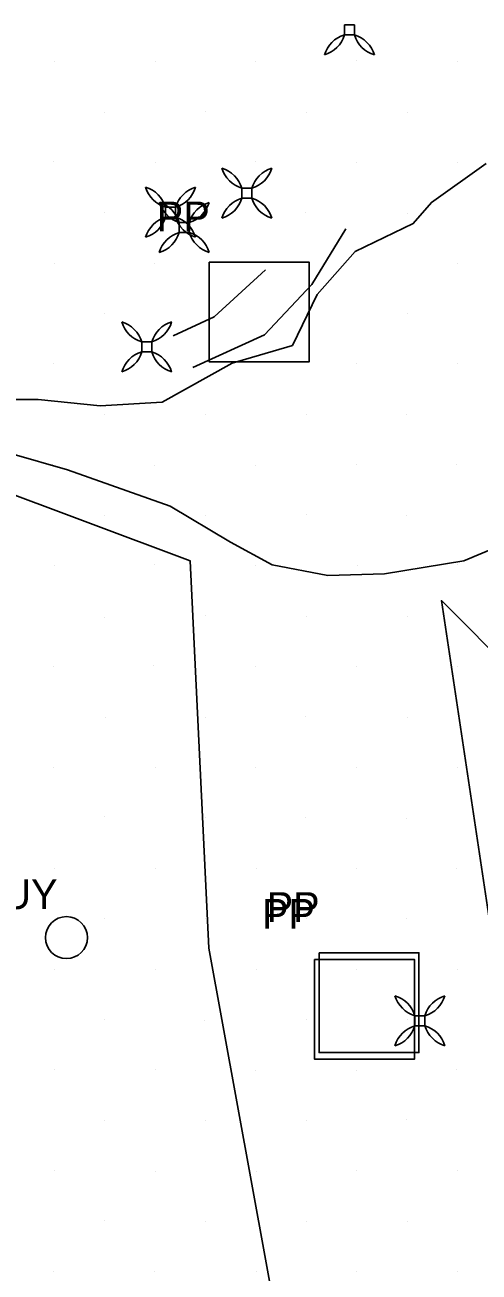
# Model space of a CAD drawing. Extents: x 1602514 to 1609837, y 863887 to 871157.
# Drawn here: x 1605612.3 to 1605707.9, y 865775.6 to 866038 of the extents above; entities that cross this region are included whole.
import ezdxf

# ---------------------------------------------------------------- set-up
doc = ezdxf.new("R2010")
doc.units = 0
for name, color, linetype in [('Photo-Anchor', 7, 'Continuous'), ('Survey-Entrances', 7, 'Continuous'), ('Survey-Ridge Lines', 7, 'Continuous'), ('Survey-Spot dirt', 7, 'Continuous'), ('Survey-Vegetation trees', 7, 'Continuous'), ('Utility-Pole', 7, 'Continuous')]:
    doc.layers.add(name, color=color, linetype=linetype)

msp = doc.modelspace()

# ---------------------------------------------------------------- linework, layer by layer
at = {"layer": 'Photo-Anchor'}
for points in [[(1605679.56, 866037.95), (1605681.66, 866037.95), (1605681.66, 866035.85), (1605679.56, 866035.85)], [(1605679.56, 866037.95), (1605681.66, 866037.95), (1605681.66, 866035.85), (1605679.56, 866035.85)], [(1605657.97, 866003.61), (1605660.07, 866003.61), (1605660.07, 866001.51), (1605657.97, 866001.51)], [(1605657.97, 866003.61), (1605660.07, 866003.61), (1605660.07, 866001.51), (1605657.97, 866001.51)], [(1605641.93, 865999.61), (1605644.03, 865999.61), (1605644.03, 865997.51), (1605641.93, 865997.51)], [(1605641.93, 865999.61), (1605644.03, 865999.61), (1605644.03, 865997.51), (1605641.93, 865997.51)], [(1605644.81, 865996.4), (1605646.91, 865996.4), (1605646.91, 865994.3), (1605644.81, 865994.3)], [(1605644.81, 865996.4), (1605646.91, 865996.4), (1605646.91, 865994.3), (1605644.81, 865994.3)], [(1605636.9, 865971.27), (1605639, 865971.27), (1605639, 865969.17), (1605636.9, 865969.17)], [(1605636.9, 865971.27), (1605639, 865971.27), (1605639, 865969.17), (1605636.9, 865969.17)], [(1605694.4, 865829.52), (1605696.5, 865829.52), (1605696.5, 865827.42), (1605694.4, 865827.42)], [(1605694.4, 865829.52), (1605696.5, 865829.52), (1605696.5, 865827.42), (1605694.4, 865827.42)]]:
    msp.add_lwpolyline(points, close=True, dxfattribs=at)
for centre, radius, start, end in [((1605673.56, 866037.65), 6.27, 286.7179, 343.2764), ((1605681.38, 866029.83), 6.29, 106.8049, 163.1894), ((1605673.56, 866037.65), 6.27, 286.7179, 343.2764), ((1605681.38, 866029.83), 6.29, 106.8049, 163.1894), ((1605687.67, 866037.65), 6.27, 196.7236, 253.2821), ((1605679.85, 866029.83), 6.29, 16.8106, 73.1951), ((1605687.67, 866037.65), 6.27, 196.7236, 253.2821), ((1605679.85, 866029.83), 6.29, 16.8106, 73.1951), ((1605651.97, 866001.8), 6.27, 16.7236, 73.2821), ((1605659.79, 866009.63), 6.29, 196.8106, 253.1951), ((1605651.97, 866001.8), 6.27, 16.7236, 73.2821), ((1605659.79, 866009.63), 6.29, 196.8106, 253.1951), ((1605666.08, 866001.8), 6.27, 106.7179, 163.2764), ((1605658.26, 866009.63), 6.29, 286.8049, 343.1894), ((1605666.08, 866001.8), 6.27, 106.7179, 163.2764), ((1605658.26, 866009.63), 6.29, 286.8049, 343.1894), ((1605635.92, 865997.8), 6.27, 16.7236, 73.2821), ((1605643.75, 866005.63), 6.29, 196.8106, 253.1951), ((1605635.92, 865997.8), 6.27, 16.7236, 73.2821), ((1605643.75, 866005.63), 6.29, 196.8106, 253.1951), ((1605650.03, 865997.8), 6.27, 106.7179, 163.2764), ((1605642.21, 866005.63), 6.29, 286.8049, 343.1894), ((1605650.03, 865997.8), 6.27, 106.7179, 163.2764), ((1605642.21, 866005.63), 6.29, 286.8049, 343.1894), ((1605638.8, 865994.6), 6.27, 16.7236, 73.2821), ((1605646.63, 866002.42), 6.29, 196.8106, 253.1951), ((1605638.8, 865994.6), 6.27, 16.7236, 73.2821), ((1605646.63, 866002.42), 6.29, 196.8106, 253.1951), ((1605652.91, 865994.6), 6.27, 106.7179, 163.2764), ((1605645.09, 866002.42), 6.29, 286.8049, 343.1894), ((1605652.91, 865994.6), 6.27, 106.7179, 163.2764), ((1605645.09, 866002.42), 6.29, 286.8049, 343.1894), ((1605651.97, 866003.31), 6.27, 286.7179, 343.2764), ((1605659.79, 865995.49), 6.29, 106.8049, 163.1894), ((1605651.97, 866003.31), 6.27, 286.7179, 343.2764), ((1605659.79, 865995.49), 6.29, 106.8049, 163.1894), ((1605666.08, 866003.31), 6.27, 196.7236, 253.2821), ((1605658.26, 865995.49), 6.29, 16.8106, 73.1951), ((1605666.08, 866003.31), 6.27, 196.7236, 253.2821), ((1605658.26, 865995.49), 6.29, 16.8106, 73.1951), ((1605635.92, 865999.31), 6.27, 286.7179, 343.2764), ((1605643.75, 865991.49), 6.29, 106.8049, 163.1894), ((1605635.92, 865999.31), 6.27, 286.7179, 343.2764), ((1605643.75, 865991.49), 6.29, 106.8049, 163.1894), ((1605650.03, 865999.31), 6.27, 196.7236, 253.2821), ((1605642.21, 865991.49), 6.29, 16.8106, 73.1951), ((1605650.03, 865999.31), 6.27, 196.7236, 253.2821), ((1605642.21, 865991.49), 6.29, 16.8106, 73.1951), ((1605638.8, 865996.11), 6.27, 286.7179, 343.2764), ((1605646.63, 865988.28), 6.29, 106.8049, 163.1894), ((1605638.8, 865996.11), 6.27, 286.7179, 343.2764), ((1605646.63, 865988.28), 6.29, 106.8049, 163.1894), ((1605652.91, 865996.11), 6.27, 196.7236, 253.2821), ((1605645.09, 865988.28), 6.29, 16.8106, 73.1951), ((1605652.91, 865996.11), 6.27, 196.7236, 253.2821), ((1605645.09, 865988.28), 6.29, 16.8106, 73.1951), ((1605630.9, 865969.47), 6.27, 16.7236, 73.2821), ((1605638.72, 865977.29), 6.29, 196.8106, 253.1951), ((1605630.9, 865969.47), 6.27, 16.7236, 73.2821), ((1605638.72, 865977.29), 6.29, 196.8106, 253.1951), ((1605645.01, 865969.47), 6.27, 106.7179, 163.2764), ((1605637.18, 865977.29), 6.29, 286.8049, 343.1894), ((1605645.01, 865969.47), 6.27, 106.7179, 163.2764), ((1605637.18, 865977.29), 6.29, 286.8049, 343.1894), ((1605630.9, 865970.97), 6.27, 286.7179, 343.2764), ((1605638.72, 865963.15), 6.29, 106.8049, 163.1894), ((1605630.9, 865970.97), 6.27, 286.7179, 343.2764), ((1605638.72, 865963.15), 6.29, 106.8049, 163.1894), ((1605645.01, 865970.97), 6.27, 196.7236, 253.2821), ((1605637.18, 865963.15), 6.29, 16.8106, 73.1951), ((1605645.01, 865970.97), 6.27, 196.7236, 253.2821), ((1605637.18, 865963.15), 6.29, 16.8106, 73.1951), ((1605688.4, 865827.72), 6.27, 16.7236, 73.2821), ((1605696.22, 865835.54), 6.29, 196.8106, 253.1951), ((1605688.4, 865827.72), 6.27, 16.7236, 73.2821), ((1605696.22, 865835.54), 6.29, 196.8106, 253.1951), ((1605702.5, 865827.72), 6.27, 106.7179, 163.2764), ((1605694.68, 865835.54), 6.29, 286.8049, 343.1894), ((1605702.5, 865827.72), 6.27, 106.7179, 163.2764), ((1605694.68, 865835.54), 6.29, 286.8049, 343.1894), ((1605688.4, 865829.22), 6.27, 286.7179, 343.2764), ((1605696.22, 865821.4), 6.29, 106.8049, 163.1894), ((1605688.4, 865829.22), 6.27, 286.7179, 343.2764), ((1605696.22, 865821.4), 6.29, 106.8049, 163.1894), ((1605702.5, 865829.22), 6.27, 196.7236, 253.2821), ((1605694.68, 865821.4), 6.29, 16.8106, 73.1951), ((1605702.5, 865829.22), 6.27, 196.7236, 253.2821), ((1605694.68, 865821.4), 6.29, 16.8106, 73.1951)]:
    msp.add_arc(centre, radius, start, end, dxfattribs=at)
at = {"layer": 'Survey-Entrances'}
for points in [[(1605605.33, 865959.15), (1605615.08, 865959.15), (1605628.16, 865957.85), (1605641.24, 865958.58), (1605655.94, 865966.79), (1605668.61, 865970.53), (1605673.81, 865981.26), (1605681.85, 865990.28), (1605694.04, 865996.21), (1605697.86, 866000.6), (1605709.39, 866008.81)], [(1605605.33, 865959.15), (1605615.08, 865959.15), (1605628.16, 865957.85), (1605641.24, 865958.58), (1605655.94, 865966.79), (1605668.61, 865970.53), (1605673.81, 865981.26), (1605681.85, 865990.28), (1605694.04, 865996.21), (1605697.86, 866000.6), (1605709.39, 866008.81)], [(1605717.92, 865930.78), (1605704.68, 865925.25), (1605688.03, 865922.49), (1605676.09, 865922.16), (1605664.39, 865924.36), (1605655.62, 865929.15), (1605642.86, 865936.71), (1605621.25, 865944.35), (1605597.77, 865951.1)], [(1605717.92, 865930.78), (1605704.68, 865925.25), (1605688.03, 865922.49), (1605676.09, 865922.16), (1605664.39, 865924.36), (1605655.62, 865929.15), (1605642.86, 865936.71), (1605621.25, 865944.35), (1605597.77, 865951.1)]]:
    msp.add_lwpolyline(points, dxfattribs=at)
at = {"layer": 'Survey-Ridge Lines'}
for points in [[(1605647.68, 865965.88), (1605662.77, 865972.78), (1605672.67, 865983.34), (1605679.85, 865995.09)], [(1605647.68, 865965.88), (1605662.77, 865972.78), (1605672.67, 865983.34), (1605679.85, 865995.09)], [(1605643.49, 865972.57), (1605652.18, 865976.57), (1605662.96, 865986.43)], [(1605643.49, 865972.57), (1605652.18, 865976.57), (1605662.96, 865986.43)]]:
    msp.add_lwpolyline(points, dxfattribs=at)
at = {"layer": 'Survey-Spot dirt'}
for p, q in [((1605618.46, 866030.32), (1605618.46, 866030.32)), ((1605618.46, 866030.32), (1605618.46, 866030.32)), ((1605639.77, 866030.23), (1605639.77, 866030.23)), ((1605639.77, 866030.23), (1605639.77, 866030.23)), ((1605660.86, 866030.28), (1605660.86, 866030.28)), ((1605660.86, 866030.28), (1605660.86, 866030.28)), ((1605682.15, 866030.57), (1605682.15, 866030.57)), ((1605682.15, 866030.57), (1605682.15, 866030.57)), ((1605703.37, 866030.34), (1605703.37, 866030.34)), ((1605703.37, 866030.34), (1605703.37, 866030.34)), ((1605629.05, 866019.61), (1605629.05, 866019.61)), ((1605629.05, 866019.61), (1605629.05, 866019.61)), ((1605650.32, 866019.73), (1605650.32, 866019.73)), ((1605650.32, 866019.73), (1605650.32, 866019.73)), ((1605671.57, 866019.57), (1605671.57, 866019.57)), ((1605671.57, 866019.57), (1605671.57, 866019.57)), ((1605692.77, 866019.62), (1605692.77, 866019.62)), ((1605692.77, 866019.62), (1605692.77, 866019.62)), ((1605618.43, 866009.15), (1605618.43, 866009.15)), ((1605618.43, 866009.15), (1605618.43, 866009.15)), ((1605639.72, 866009.02), (1605639.72, 866009.02)), ((1605639.72, 866009.02), (1605639.72, 866009.02)), ((1605660.94, 866009.14), (1605660.94, 866009.14)), ((1605660.94, 866009.14), (1605660.94, 866009.14)), ((1605682.12, 866009.07), (1605682.12, 866009.07)), ((1605682.12, 866009.07), (1605682.12, 866009.07)), ((1605703.26, 866009.04), (1605703.26, 866009.04)), ((1605703.26, 866009.04), (1605703.26, 866009.04)), ((1605629.15, 865998.4), (1605629.15, 865998.4)), ((1605629.15, 865998.4), (1605629.15, 865998.4)), ((1605650.31, 865998.44), (1605650.31, 865998.44)), ((1605650.31, 865998.44), (1605650.31, 865998.44)), ((1605671.46, 865998.44), (1605671.46, 865998.44)), ((1605671.46, 865998.44), (1605671.46, 865998.44)), ((1605692.74, 865998.38), (1605692.74, 865998.38)), ((1605692.74, 865998.38), (1605692.74, 865998.38)), ((1605618.47, 865987.85), (1605618.47, 865987.85)), ((1605618.47, 865987.85), (1605618.47, 865987.85)), ((1605639.68, 865987.79), (1605639.68, 865987.79)), ((1605639.68, 865987.79), (1605639.68, 865987.79)), ((1605703.32, 865987.78), (1605703.32, 865987.78)), ((1605703.32, 865987.78), (1605703.32, 865987.78)), ((1605629.07, 865977.21), (1605629.07, 865977.21)), ((1605629.07, 865977.21), (1605629.07, 865977.21)), ((1605692.81, 865977.18), (1605692.81, 865977.18)), ((1605692.81, 865977.18), (1605692.81, 865977.18)), ((1605618.4, 865966.63), (1605618.4, 865966.63)), ((1605618.4, 865966.63), (1605618.4, 865966.63)), ((1605682.12, 865966.67), (1605682.12, 865966.67)), ((1605682.12, 865966.67), (1605682.12, 865966.67)), ((1605703.28, 865966.66), (1605703.28, 865966.66)), ((1605703.28, 865966.66), (1605703.28, 865966.66)), ((1605629.02, 865956.05), (1605629.02, 865956.05)), ((1605629.02, 865956.05), (1605629.02, 865956.05)), ((1605650.29, 865956.06), (1605650.29, 865956.06)), ((1605650.29, 865956.06), (1605650.29, 865956.06)), ((1605671.52, 865955.95), (1605671.52, 865955.95)), ((1605671.52, 865955.95), (1605671.52, 865955.95)), ((1605692.73, 865955.94), (1605692.73, 865955.94)), ((1605692.73, 865955.94), (1605692.73, 865955.94)), ((1605618.23, 865945.5), (1605618.23, 865945.5)), ((1605618.23, 865945.5), (1605618.23, 865945.5)), ((1605639.61, 865945.35), (1605639.61, 865945.35)), ((1605639.61, 865945.35), (1605639.61, 865945.35)), ((1605660.92, 865945.26), (1605660.92, 865945.26)), ((1605660.92, 865945.26), (1605660.92, 865945.26)), ((1605682.01, 865945.49), (1605682.01, 865945.49)), ((1605682.01, 865945.49), (1605682.01, 865945.49)), ((1605703.24, 865945.5), (1605703.24, 865945.5)), ((1605703.24, 865945.5), (1605703.24, 865945.5)), ((1605629.1, 865934.82), (1605629.1, 865934.82)), ((1605629.1, 865934.82), (1605629.1, 865934.82)), ((1605650.33, 865934.8), (1605650.33, 865934.8)), ((1605650.33, 865934.8), (1605650.33, 865934.8)), ((1605671.52, 865934.89), (1605671.52, 865934.89)), ((1605671.52, 865934.89), (1605671.52, 865934.89)), ((1605692.67, 865934.84), (1605692.67, 865934.84)), ((1605692.67, 865934.84), (1605692.67, 865934.84)), ((1605618.64, 865924.31), (1605618.64, 865924.31)), ((1605618.64, 865924.31), (1605618.64, 865924.31)), ((1605639.58, 865924.42), (1605639.58, 865924.42)), ((1605639.58, 865924.42), (1605639.58, 865924.42)), ((1605660.85, 865924.15), (1605660.85, 865924.15)), ((1605660.85, 865924.15), (1605660.85, 865924.15)), ((1605682.23, 865924.17), (1605682.23, 865924.17)), ((1605682.23, 865924.17), (1605682.23, 865924.17)), ((1605703.34, 865924.4), (1605703.34, 865924.4)), ((1605703.34, 865924.4), (1605703.34, 865924.4)), ((1605629.07, 865913.34), (1605629.07, 865913.34)), ((1605629.07, 865913.34), (1605629.07, 865913.34)), ((1605650.41, 865913.74), (1605650.41, 865913.74)), ((1605650.41, 865913.74), (1605650.41, 865913.74)), ((1605671.51, 865913.55), (1605671.51, 865913.55)), ((1605671.51, 865913.55), (1605671.51, 865913.55)), ((1605692.75, 865913.43), (1605692.75, 865913.43)), ((1605692.75, 865913.43), (1605692.75, 865913.43)), ((1605618.43, 865902.99), (1605618.43, 865902.99)), ((1605618.43, 865902.99), (1605618.43, 865902.99)), ((1605639.33, 865903.12), (1605639.33, 865903.12)), ((1605639.33, 865903.12), (1605639.33, 865903.12)), ((1605660.84, 865902.9), (1605660.84, 865902.9)), ((1605660.84, 865902.9), (1605660.84, 865902.9)), ((1605682.09, 865902.99), (1605682.09, 865902.99)), ((1605682.09, 865902.99), (1605682.09, 865902.99)), ((1605703.32, 865902.98), (1605703.32, 865902.98)), ((1605703.32, 865902.98), (1605703.32, 865902.98)), ((1605629.18, 865892.32), (1605629.18, 865892.32)), ((1605629.18, 865892.32), (1605629.18, 865892.32)), ((1605650.31, 865892.34), (1605650.31, 865892.34)), ((1605650.31, 865892.34), (1605650.31, 865892.34)), ((1605671.38, 865892.37), (1605671.38, 865892.37)), ((1605671.38, 865892.37), (1605671.38, 865892.37)), ((1605692.79, 865892.3), (1605692.79, 865892.3)), ((1605692.79, 865892.3), (1605692.79, 865892.3)), ((1605618.42, 865881.69), (1605618.42, 865881.69)), ((1605618.42, 865881.69), (1605618.42, 865881.69)), ((1605639.7, 865881.82), (1605639.7, 865881.82)), ((1605639.7, 865881.82), (1605639.7, 865881.82)), ((1605660.84, 865881.69), (1605660.84, 865881.69)), ((1605660.84, 865881.69), (1605660.84, 865881.69)), ((1605682.09, 865881.79), (1605682.09, 865881.79)), ((1605682.09, 865881.79), (1605682.09, 865881.79)), ((1605703.4, 865881.83), (1605703.4, 865881.83)), ((1605703.4, 865881.83), (1605703.4, 865881.83)), ((1605629.01, 865871.42), (1605629.01, 865871.42)), ((1605629.01, 865871.42), (1605629.01, 865871.42)), ((1605650.33, 865871.13), (1605650.33, 865871.13)), ((1605650.33, 865871.13), (1605650.33, 865871.13)), ((1605671.46, 865871.21), (1605671.46, 865871.21)), ((1605671.46, 865871.21), (1605671.46, 865871.21)), ((1605692.67, 865871.11), (1605692.67, 865871.11)), ((1605692.67, 865871.11), (1605692.67, 865871.11)), ((1605618.52, 865860.48), (1605618.52, 865860.48)), ((1605618.52, 865860.48), (1605618.52, 865860.48)), ((1605639.76, 865860.58), (1605639.76, 865860.58)), ((1605639.76, 865860.58), (1605639.76, 865860.58)), ((1605661.03, 865860.44), (1605661.03, 865860.44)), ((1605661.03, 865860.44), (1605661.03, 865860.44)), ((1605682.16, 865860.6), (1605682.16, 865860.6)), ((1605682.16, 865860.6), (1605682.16, 865860.6)), ((1605703.18, 865860.44), (1605703.18, 865860.44)), ((1605703.18, 865860.44), (1605703.18, 865860.44)), ((1605629.16, 865849.9), (1605629.16, 865849.9)), ((1605629.16, 865849.9), (1605629.16, 865849.9)), ((1605650.29, 865850.05), (1605650.29, 865850.05)), ((1605650.29, 865850.05), (1605650.29, 865850.05)), ((1605671.59, 865849.94), (1605671.59, 865849.94)), ((1605671.59, 865849.94), (1605671.59, 865849.94)), ((1605692.73, 865849.88), (1605692.73, 865849.88)), ((1605692.73, 865849.88), (1605692.73, 865849.88)), ((1605639.85, 865839.31), (1605639.85, 865839.31)), ((1605639.85, 865839.31), (1605639.85, 865839.31)), ((1605682.15, 865839.31), (1605682.15, 865839.31)), ((1605682.15, 865839.31), (1605682.15, 865839.31)), ((1605618.46, 865839.26), (1605618.46, 865839.26)), ((1605618.46, 865839.26), (1605618.46, 865839.26)), ((1605661.02, 865839.28), (1605661.02, 865839.28)), ((1605661.02, 865839.28), (1605661.02, 865839.28)), ((1605703.26, 865839.25), (1605703.26, 865839.25)), ((1605703.26, 865839.25), (1605703.26, 865839.25)), ((1605629.05, 865828.73), (1605629.05, 865828.73)), ((1605629.05, 865828.73), (1605629.05, 865828.73)), ((1605650.12, 865828.58), (1605650.12, 865828.58)), ((1605650.12, 865828.58), (1605650.12, 865828.58)), ((1605671.62, 865828.79), (1605671.62, 865828.79)), ((1605671.62, 865828.79), (1605671.62, 865828.79)), ((1605692.81, 865828.64), (1605692.81, 865828.64)), ((1605692.81, 865828.64), (1605692.81, 865828.64)), ((1605618.54, 865818.17), (1605618.54, 865818.17)), ((1605618.54, 865818.17), (1605618.54, 865818.17)), ((1605639.7, 865818.11), (1605639.7, 865818.11)), ((1605639.7, 865818.11), (1605639.7, 865818.11)), ((1605660.88, 865818.07), (1605660.88, 865818.07)), ((1605660.88, 865818.07), (1605660.88, 865818.07)), ((1605682.12, 865818.09), (1605682.12, 865818.09)), ((1605682.12, 865818.09), (1605682.12, 865818.09)), ((1605703.23, 865818.17), (1605703.23, 865818.17)), ((1605703.23, 865818.17), (1605703.23, 865818.17)), ((1605629.09, 865807.5), (1605629.09, 865807.5)), ((1605629.09, 865807.5), (1605629.09, 865807.5)), ((1605650.35, 865807.44), (1605650.35, 865807.44)), ((1605650.35, 865807.44), (1605650.35, 865807.44)), ((1605671.61, 865807.47), (1605671.61, 865807.47)), ((1605671.61, 865807.47), (1605671.61, 865807.47)), ((1605692.64, 865807.64), (1605692.64, 865807.64)), ((1605692.64, 865807.64), (1605692.64, 865807.64)), ((1605618.47, 865796.9), (1605618.47, 865796.9)), ((1605618.47, 865796.9), (1605618.47, 865796.9)), ((1605639.8, 865796.82), (1605639.8, 865796.82)), ((1605639.8, 865796.82), (1605639.8, 865796.82)), ((1605660.96, 865796.83), (1605660.96, 865796.83)), ((1605660.96, 865796.83), (1605660.96, 865796.83)), ((1605682.15, 865796.9), (1605682.15, 865796.9)), ((1605682.15, 865796.9), (1605682.15, 865796.9)), ((1605703.28, 865796.98), (1605703.28, 865796.98)), ((1605703.28, 865796.98), (1605703.28, 865796.98)), ((1605629.16, 865786.38), (1605629.16, 865786.38)), ((1605629.16, 865786.38), (1605629.16, 865786.38)), ((1605650.28, 865786.31), (1605650.28, 865786.31)), ((1605650.28, 865786.31), (1605650.28, 865786.31)), ((1605671.5, 865786.34), (1605671.5, 865786.34)), ((1605671.5, 865786.34), (1605671.5, 865786.34)), ((1605692.77, 865786.33), (1605692.77, 865786.33)), ((1605692.77, 865786.33), (1605692.77, 865786.33)), ((1605618.41, 865775.67), (1605618.41, 865775.67)), ((1605618.41, 865775.67), (1605618.41, 865775.67)), ((1605639.59, 865775.79), (1605639.59, 865775.79)), ((1605639.59, 865775.79), (1605639.59, 865775.79)), ((1605661.06, 865775.77), (1605661.06, 865775.77)), ((1605661.06, 865775.77), (1605661.06, 865775.77)), ((1605682.09, 865775.75), (1605682.09, 865775.75)), ((1605682.09, 865775.75), (1605682.09, 865775.75)), ((1605703.35, 865775.7), (1605703.35, 865775.7)), ((1605703.35, 865775.7), (1605703.35, 865775.7))]:
    msp.add_line(p, q, dxfattribs=at)
at = {"layer": 'Survey-Vegetation trees'}
for points in [[(1605710.65, 865516.6), (1605651, 865843.77), (1605647.08, 865925.24), (1605603.98, 865941.36), (1605561.31, 865945.71), (1605506.89, 865810.23), (1605475.11, 865704.36)], [(1605710.65, 865516.6), (1605651, 865843.77), (1605647.08, 865925.24), (1605603.98, 865941.36), (1605561.31, 865945.71), (1605506.89, 865810.23), (1605475.11, 865704.36)], [(1606615.31, 865062.49), (1606607.69, 865114.33), (1606446.16, 865257.66), (1606056.06, 865605.3), (1605777.2, 865839.35), (1605699.98, 865916.85), (1605718.27, 865794.87), (1605734.27, 865661.45), (1605756.36, 865515.84)], [(1606615.31, 865062.49), (1606607.69, 865114.33), (1606446.16, 865257.66), (1606056.06, 865605.3), (1605777.2, 865839.35), (1605699.98, 865916.85), (1605718.27, 865794.87), (1605734.27, 865661.45), (1605756.36, 865515.84)]]:
    msp.add_lwpolyline(points, dxfattribs=at)
at = {"layer": 'Utility-Pole'}
for points in [[(1605651.13, 865988.07), (1605672.14, 865988.07), (1605672.14, 865967.07), (1605651.13, 865967.07)], [(1605651.13, 865988.07), (1605672.14, 865988.07), (1605672.14, 865967.07), (1605651.13, 865967.07)], [(1605674.24, 865842.79), (1605695.25, 865842.79), (1605695.25, 865821.78), (1605674.24, 865821.78)], [(1605674.24, 865842.79), (1605695.25, 865842.79), (1605695.25, 865821.78), (1605674.24, 865821.78)], [(1605673.27, 865841.37), (1605694.28, 865841.37), (1605694.28, 865820.36), (1605673.27, 865820.36)], [(1605673.27, 865841.37), (1605694.28, 865841.37), (1605694.28, 865820.36), (1605673.27, 865820.36)]]:
    msp.add_lwpolyline(points, close=True, dxfattribs=at)
msp.add_circle((1605621.06, 865845.96), 4.42, dxfattribs=at)
msp.add_circle((1605621.06, 865845.96), 4.42, dxfattribs=at)

# ---------------------------------------------------------------- texts
for s, p in [('PP', (1605640.07, 865994.54)), ('PP', (1605640.07, 865994.54)), ('GUY', (1605601.07, 865851.96)), ('GUY', (1605601.07, 865851.96)), ('PP', (1605663.19, 865849.26)), ('PP', (1605663.19, 865849.26)), ('PP', (1605662.21, 865847.84)), ('PP', (1605662.21, 865847.84))]:
    msp.add_text(s, height=6.251, dxfattribs=at).set_placement(p)

doc.saveas('drawing.dxf')
